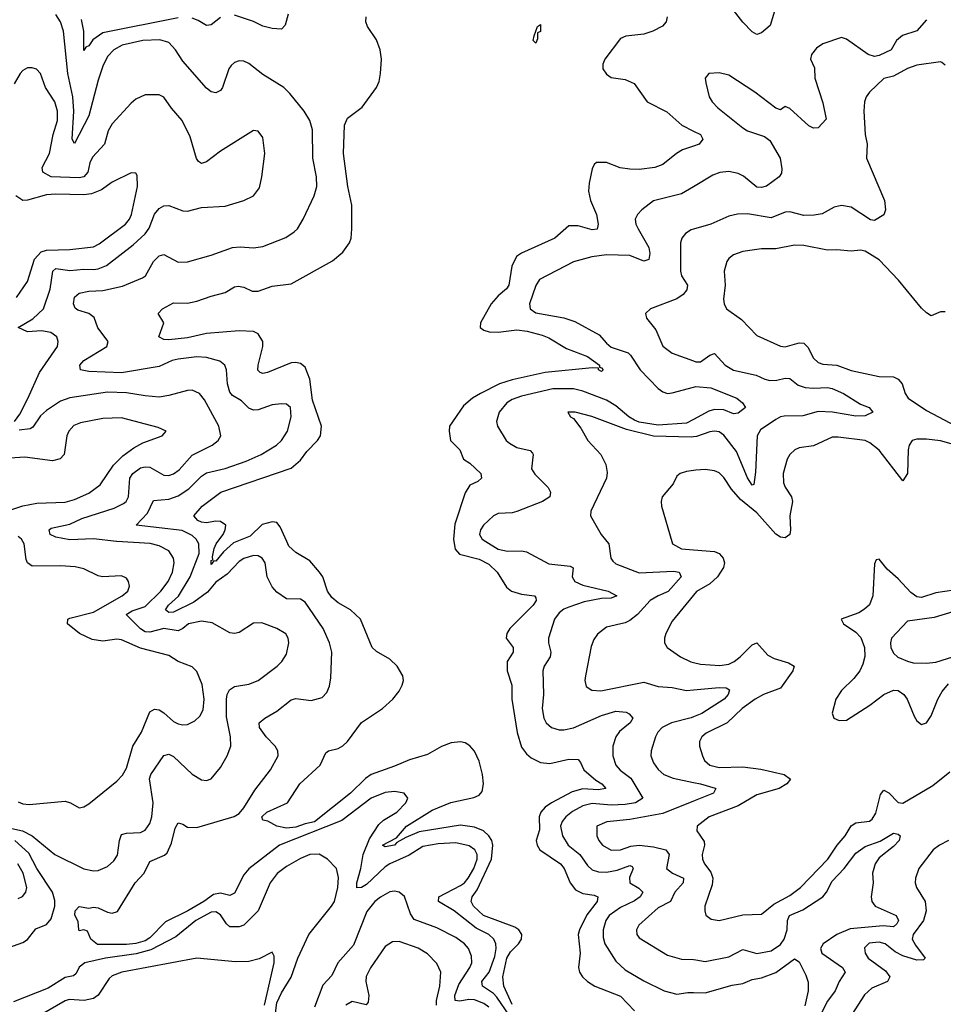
# Model space of a CAD drawing. Header units: inches. Extents: x 1694797 to 1849917, y 907313 to 1017959.
# Tile 487 of 656: x 1787137 to 1791062, y 978033 to 982218. Entities that reach past the tile are written whole.
import ezdxf

# ---------------------------------------------------------------- set-up
doc = ezdxf.new("R2010")
doc.units = ezdxf.units.IN
doc.header["$MEASUREMENT"] = 0
for name, color, linetype in [('B7987', 7, 'Continuous'), ('B7988', 7, 'Continuous'), ('B7997', 7, 'Continuous'), ('B7998', 7, 'Continuous')]:
    doc.layers.add(name, color=color, linetype=linetype)

msp = doc.modelspace()

# ---------------------------------------------------------------- linework, layer by layer
at = {"layer": 'B7987', "color": 5}
for points, elevation in [([(1787090, 978784), (1787149, 978771), (1787189.1, 978750), (1787285.8, 978670), (1787410, 978609.2), (1787450, 978601.2), (1787470, 978602.6), (1787510, 978619.1), (1787536.9, 978643.1), (1787552.3, 978667.7), (1787560.3, 978730), (1787570, 978754.6), (1787590, 978760.2), (1787650, 978763.5), (1787670, 978773.8), (1787690, 978801.3), (1787698, 978830), (1787704.5, 978890), (1787688.4, 978991.6), (1787693.6, 979010), (1787748.6, 979091.4), (1787770, 979096.2), (1787790, 979087.1), (1787870, 979012), (1787910, 978987), (1787930, 978984.9), (1787950, 978992), (1787990, 979040.3), (1788018.4, 979090), (1788033.5, 979130), (1788032.6, 979170), (1788015.3, 979255.3), (1788016, 979330), (1788019.1, 979350), (1788028.5, 979370), (1788050, 979383.9), (1788110, 979393.5), (1788150, 979409.4), (1788231.6, 979470), (1788251.3, 979490), (1788270, 979522), (1788280.3, 979570), (1788277.8, 979590), (1788267.4, 979607.4), (1788229.6, 979630), (1788165.3, 979654.8), (1788130, 979653.5), (1788070, 979614.2), (1788050, 979609.8), (1788030, 979611.9), (1787955, 979655), (1787910, 979661.2), (1787854.6, 979650), (1787830, 979630.5), (1787810, 979621.2), (1787750, 979630.3), (1787690, 979615.1), (1787670, 979616.5), (1787650, 979629), (1787588.7, 979690), (1787614.8, 979705.2), (1787670, 979723.7), (1787736.7, 979790), (1787768.1, 979830), (1787786.7, 979870), (1787792.8, 979910), (1787789.8, 979930), (1787770, 979960.4), (1787730, 979982.7), (1787691.6, 979991.6), (1787550, 979999.8), (1787547.9, 980000)], 660), ([(1787130, 978894.3), (1787150, 978885.3), (1787177.1, 978882.9), (1787330, 978897.2), (1787352.7, 978890), (1787390, 978868.7), (1787410, 978872.8), (1787430, 978885.5), (1787550, 978981.6), (1787573.5, 979006.5), (1787590, 979037), (1787618, 979130), (1787655, 979190), (1787690, 979276.5), (1787710, 979288.3), (1787730, 979285.2), (1787750, 979272.8), (1787790, 979235.8), (1787810, 979225.3), (1787830, 979221.3), (1787850, 979223), (1787881.5, 979238.5), (1787902, 979258), (1787915.8, 979284.2), (1787920.7, 979330), (1787912.8, 979392.8), (1787890, 979447.6), (1787870, 979468.2), (1787810, 979489.7), (1787770, 979515.8), (1787650, 979546.4), (1787570, 979581.9), (1787550, 979585.4), (1787490, 979577.2), (1787444.5, 979584.5), (1787391.3, 979610), (1787339.3, 979650), (1787342, 979670), (1787350, 979675), (1787450, 979699.6), (1787572, 979770), (1787596.5, 979790), (1787603.5, 979810), (1787599.8, 979830), (1787590, 979844.7), (1787570, 979854.8), (1787489.2, 979850), (1787470, 979854.4), (1787410, 979884.4), (1787372.6, 979892.6), (1787310, 979897.3), (1787190, 979895.9), (1787170, 979909.8), (1787164, 979924), (1787155.8, 979990), (1787150.2, 980000)], 680), ([(1789269.3, 977910), (1789164, 978064), (1789150, 978079.4), (1789104.1, 978110), (1789101.5, 978130), (1789132.4, 978170), (1789155.8, 978235.7), (1789162.2, 978270), (1789160.6, 978290), (1789151.7, 978310), (1789130.6, 978330), (1789077.4, 978357.4), (1788983.7, 978430), (1788917.3, 978470), (1788918.6, 978490), (1789010, 978538.4), (1789026.7, 978550), (1789043.4, 978570), (1789066.4, 978610), (1789080.3, 978650), (1789080.4, 978670), (1789071.1, 978690), (1789047.1, 978707), (1788990, 978719.3), (1788915.3, 978715.3), (1788850, 978703.9), (1788792.3, 978667.7), (1788709.5, 978630), (1788690, 978617.1), (1788610, 978542.4), (1788590, 978529.5), (1788570, 978528.9), (1788569.9, 978550), (1788586.5, 978610), (1788596, 978670), (1788623, 978737), (1788662.6, 978797.4), (1788683.4, 978816.6), (1788740.2, 978850), (1788778, 978890), (1788786.3, 978910), (1788770.6, 978930.6), (1788730, 978937.1), (1788690, 978934.2), (1788630, 978908.9), (1788505.5, 978814.5), (1788240.6, 978710), (1788110, 978608.4), (1788090, 978583.1), (1788050, 978506), (1788030, 978495.4), (1787990, 978506), (1787960.1, 978499.9), (1787919.4, 978470), (1787851.2, 978430), (1787756.2, 978383.8), (1787690, 978315.1), (1787670, 978303), (1787630, 978291.7), (1787590, 978287), (1787468, 978288), (1787439.7, 978310), (1787424.7, 978344.7), (1787410, 978349.2), (1787390, 978346), (1787387.6, 978350), (1787385.4, 978385.4), (1787371.7, 978411.7), (1787372.6, 978430), (1787390, 978448.8), (1787430, 978441.8), (1787450, 978445.7), (1787470, 978443.2), (1787510, 978424.6), (1787530, 978420.1), (1787552.6, 978427.4), (1787627.9, 978550), (1787665.7, 978590), (1787690, 978640.9), (1787752.3, 978667.7), (1787762.8, 978677.2), (1787782.1, 978717.9), (1787798, 978782), (1787810, 978804.9), (1787830, 978799.6), (1787850, 978786.4), (1787890, 978785), (1788047.8, 978832.2), (1788070, 978844.6), (1788090, 978868.2), (1788136.7, 978943.4), (1788202.9, 979030), (1788235.5, 979090), (1788233.3, 979110), (1788221.8, 979130), (1788184.2, 979170), (1788156, 979210), (1788154.7, 979230), (1788178.4, 979250), (1788230, 979279.1), (1788290, 979327.2), (1788310, 979332.5), (1788375.4, 979324.6), (1788422, 979338), (1788441.6, 979358.4), (1788453.8, 979386.2), (1788459.6, 979420.4), (1788463.5, 979530), (1788453.3, 979570), (1788426.2, 979630), (1788350, 979742.4), (1788330, 979755.3), (1788270, 979756.8), (1788230, 979785.3), (1788210, 979807.4), (1788188.3, 979850), (1788179.7, 979910), (1788167.3, 979930), (1788150, 979939.2), (1788130, 979940.8), (1788090, 979927.9), (1788070, 979914.8), (1788018.2, 979861.8), (1787970, 979828.2), (1787934.7, 979785.3), (1787876.8, 979743.2), (1787790, 979700.1), (1787770, 979698.9), (1787756.2, 979710), (1787768.5, 979730), (1787812.1, 979767.9), (1787860.7, 979850), (1787898.8, 979950), (1787898, 979990), (1787892.5, 980000)], 640), ([(1788059.3, 980000), (1788045.6, 979994.4), (1788003.3, 979956.7), (1787970, 979916.2), (1787962.2, 979917.8), (1787950, 979903.1), (1787950, 979919.5), (1787957.5, 979922.5), (1787955.8, 979935.8), (1787962.8, 979970), (1787971.7, 979990), (1787979, 980000)], 620), ([(1789230, 978032), (1789194.6, 978110), (1789190.2, 978150), (1789206.7, 978230), (1789223.3, 978256.7), (1789256.6, 978290), (1789269, 978310), (1789270.2, 978330.2), (1789258.1, 978350), (1789240.5, 978360.5), (1789108.3, 978410), (1789065.8, 978450), (1789055.6, 978470), (1789059.6, 978490), (1789080.8, 978519.2), (1789142, 978650), (1789148, 978710), (1789143.1, 978730), (1789131.1, 978750), (1789107.2, 978770), (1789070, 978786.6), (1789010, 978794.3), (1788834.1, 978765.9), (1788777.2, 978742.8), (1788739.2, 978720.8), (1788730, 978709.1), (1788690, 978702), (1788678.9, 978710), (1788738.5, 978741.5), (1788780.5, 978790), (1788890, 978858.4), (1788969.6, 978890.4), (1789067.1, 978912.9), (1789090, 978922.3), (1789101.7, 978938.3), (1789107.6, 978970), (1789103.6, 979010), (1789090, 979067.1), (1789070, 979109.8), (1789050, 979132.1), (1789030, 979144.2), (1789010, 979148.8), (1788970, 979144), (1788930, 979129.1), (1788870, 979094.5), (1788792.8, 979072.8), (1788730, 979045.2), (1788630, 979009.9), (1788606.4, 978993.6), (1788542, 978930), (1788390, 978808.8), (1788350, 978800.7), (1788310, 978785.6), (1788270, 978782.3), (1788229.6, 978790), (1788192, 978812), (1788170, 978816), (1788166.5, 978830), (1788187.6, 978850), (1788275.6, 978890), (1788327.4, 978970), (1788414.2, 979050), (1788438.3, 979101.7), (1788449.8, 979110.2), (1788490, 979120.2), (1788510, 979131.9), (1788530, 979150.2), (1788590, 979231.4), (1788678, 979290), (1788723.1, 979330), (1788750, 979364.9), (1788761.6, 979390), (1788767.6, 979410), (1788765.7, 979430), (1788741.3, 979470), (1788710, 979500.4), (1788652.7, 979532.7), (1788634.5, 979550), (1788584.7, 979670), (1788542.7, 979710), (1788490, 979739.7), (1788462.8, 979762.8), (1788444.8, 979790), (1788424.4, 979850), (1788410.7, 979870), (1788370, 979917.7), (1788310, 979953), (1788281.1, 979981), (1788272.4, 980000)], 620), ([(1788982.1, 980000), (1788987.9, 979967.9), (1789005.9, 979945.9), (1789090, 979924.7), (1789130, 979904.4), (1789165.4, 979870), (1789206, 979806), (1789226.5, 979790), (1789270, 979776.8), (1789324, 979770), (1789330, 979761), (1789332.3, 979750), (1789319.3, 979730), (1789219.7, 979630), (1789207.1, 979610), (1789204.7, 979590), (1789233.7, 979550), (1789234, 979530), (1789208.9, 979490), (1789208.1, 979450), (1789228.3, 979390), (1789227.9, 979330), (1789251.5, 979188.5), (1789270, 979125.8), (1789290, 979097.8), (1789310, 979080.2), (1789350, 979060.6), (1789390, 979056.8), (1789470, 979075.7), (1789510, 979073.6), (1789520.6, 979060.6), (1789534, 979030), (1789585.5, 978985.5), (1789611.1, 978970), (1789628.5, 978950), (1789595.8, 978944.2), (1789530, 978948.4), (1789484.3, 978935.7), (1789397, 978890), (1789369.4, 978870.6), (1789351.1, 978850), (1789344.2, 978830), (1789345.4, 978774.6), (1789332.3, 978730), (1789336.4, 978710), (1789347.8, 978690), (1789435.8, 978630), (1789451.2, 978610), (1789476.5, 978550), (1789499.2, 978519.2), (1789530, 978504.3), (1789577.8, 978497.8), (1789593.8, 978490), (1789590.8, 978470), (1789546.9, 978413.1), (1789515.4, 978350), (1789510.5, 978330), (1789519, 978250), (1789511.7, 978190), (1789515.8, 978170), (1789528.6, 978150), (1789549.3, 978130), (1789581.3, 978110), (1789690, 978068.2), (1789750, 978005.8)], 620), ([(1789118.2, 980000), (1789170, 979968), (1789210, 979959.1), (1789270, 979961.1), (1789290, 979956.9), (1789384.9, 979904.9), (1789476.2, 979896.2), (1789488.4, 979888.4), (1789484.3, 979850), (1789496, 979830), (1789530, 979814.5), (1789637.1, 979790), (1789674.4, 979770), (1789650, 979759.7), (1789610, 979757.7), (1789535.4, 979744.6), (1789470, 979721.6), (1789450, 979712.9), (1789430, 979697), (1789410.1, 979670), (1789384, 979590), (1789383.8, 979570), (1789394, 979530), (1789391.3, 979510), (1789365.4, 979470), (1789360.2, 979450), (1789362.3, 979350), (1789356.8, 979290), (1789364.6, 979250), (1789374.7, 979230), (1789397, 979210), (1789430, 979199.4), (1789450, 979199.5), (1789490, 979208.9), (1789610, 979260.5), (1789670, 979279.1), (1789714.4, 979274.4), (1789727.3, 979267.3), (1789743.1, 979250), (1789731.7, 979230), (1789686.6, 979193.4), (1789670.2, 979170), (1789657.8, 979130), (1789657.3, 979090), (1789670.9, 979050), (1789688.6, 979028.6), (1789733.9, 978993.9), (1789785.4, 978910), (1789754.4, 978890), (1789710, 978881.9), (1789650, 978879.4), (1789570, 978886.1), (1789530, 978877.2), (1789486.7, 978853.3), (1789457.8, 978830), (1789442.1, 978810), (1789434.8, 978790), (1789443.6, 978750), (1789467.4, 978710), (1789517.9, 978670), (1789550, 978623.8), (1789570, 978605), (1789596.2, 978596.2), (1789630, 978595.4), (1789676.6, 978603.4), (1789730, 978622.6), (1789739.4, 978619.4), (1789743.9, 978610), (1789728.1, 978571.9), (1789729.5, 978550), (1789767.5, 978527.5), (1789784.7, 978510), (1789774, 978490), (1789750, 978472.5), (1789690, 978444.1), (1789642, 978410), (1789627.8, 978390), (1789616.6, 978350), (1789616.6, 978316.6), (1789623.7, 978290), (1789670, 978216.1), (1789710, 978179.3), (1789790, 978132.5), (1789876.4, 978090), (1789930, 978076.1), (1789976, 978084), (1790000, 978083.1)], 640), ([(1789632.3, 980000), (1789640.3, 979990), (1789649.3, 979930), (1789657.1, 979917.1), (1789670, 979905.2), (1789770, 979867.7), (1789914.9, 979874.9), (1789939.6, 979870), (1789947.3, 979850), (1789892.6, 979787.4), (1789850, 979769.9), (1789816.1, 979750), (1789761.8, 979690), (1789730, 979664.3), (1789710, 979654.1), (1789630, 979636.5), (1789593.1, 979606.9), (1789576.2, 979583.8), (1789565.7, 979554.3), (1789540.9, 979430), (1789538.8, 979410), (1789544.5, 979384.5), (1789568.5, 979368.5), (1789606.2, 979366.2), (1789790, 979402.1), (1789850, 979383.6), (1789910, 979379.9), (1789970, 979367.1), (1790000, 979369.9)], 660), ([(1789908.9, 980000), (1789911.8, 979990), (1789950, 979969.4), (1790000, 979965.1)], 680), ([(1790000, 979771.7), (1789910, 979661.3), (1789882.4, 979610), (1789876.5, 979590), (1789876.5, 979570), (1789888.5, 979550), (1789945.3, 979510), (1789988.4, 979488.4), (1790000, 979485.6)], 680), ([(1790000, 979255.2), (1789990, 979251), (1789907.1, 979230), (1789867.9, 979210), (1789848.7, 979190), (1789838.5, 979170), (1789820.2, 979110), (1789819.7, 979090), (1789830, 979060.3), (1789850, 979031.6), (1789874.9, 979010), (1789914.3, 978994.3), (1790000, 978976.4)], 660), ([(1790000, 978896), (1789870, 978844), (1789730, 978818.2), (1789631.4, 978808.6), (1789590.2, 978789.8), (1789590.2, 978750), (1789598.2, 978730), (1789613, 978710), (1789650, 978688.4), (1789690, 978689.1), (1789734.5, 978705.5), (1789770, 978709.1), (1789830, 978702.3), (1789882.3, 978690), (1789896.8, 978670), (1789886, 978610), (1789910.5, 978590.5), (1789957.6, 978570), (1789956.6, 978550), (1789920.9, 978510), (1789902.2, 978470), (1789850, 978443.4), (1789768.3, 978370), (1789757.8, 978350), (1789759.3, 978330), (1789770, 978315.3), (1789890, 978242.7), (1789950, 978225.5), (1790000, 978223)], 660), ([(1787090, 978274.5), (1787150, 978295.9), (1787170, 978308.7), (1787205.7, 978354.3), (1787250, 978372.4), (1787270, 978396.5), (1787286.6, 978450), (1787285.9, 978474.1), (1787275.9, 978510), (1787210, 978611), (1787175.4, 978675.4), (1787116.1, 978730)], 660), ([(1788218.9, 977950), (1788230, 978039.3), (1788250, 978082.2), (1788291, 978149), (1788319.4, 978230), (1788365.8, 978330), (1788462.4, 978450), (1788474, 978470), (1788489.3, 978529.3), (1788492.3, 978572.3), (1788483.1, 978610), (1788445.1, 978650), (1788410, 978671.2), (1788370, 978669.3), (1788330, 978653.1), (1788270, 978619.1), (1788230.6, 978589.4), (1788201.3, 978550), (1788149.6, 978430.4), (1788090, 978369.9), (1788070, 978361.8), (1788030, 978362.9), (1788015.9, 978375.9), (1787990, 978413.6), (1787970, 978426), (1787950, 978424.8), (1787885.2, 978390), (1787800.3, 978319.7), (1787694.7, 978265.3), (1787631.7, 978248.2), (1787500.9, 978230), (1787413.4, 978210), (1787390, 978190.5), (1787376.2, 978163.8), (1787365.1, 978154.9), (1787330, 978147.3), (1787258.2, 978101.8), (1787110, 978043.4)], 660), ([(1787130, 978482.6), (1787149, 978491), (1787163.1, 978510), (1787166.6, 978530), (1787151.9, 978590), (1787129.4, 978630)], 680), ([(1789130, 978020.9), (1789110, 978036.1), (1789070, 978052.9), (1789046.2, 978053.8), (1789006.7, 978046.7), (1788988.1, 978050), (1788986.2, 978070), (1789002.9, 978117.1), (1789050.5, 978190), (1789058, 978210), (1789057.5, 978237.5), (1789043.7, 978270), (1789027.2, 978290), (1788990, 978316.7), (1788910, 978358.5), (1788813.9, 978393.9), (1788797.1, 978417.1), (1788772, 978492), (1788750, 978509.8), (1788730, 978514.4), (1788710, 978510.6), (1788670, 978488.9), (1788646.2, 978470), (1788612, 978428), (1788554.8, 978285.2), (1788489.5, 978210), (1788464, 978156), (1788425, 978115), (1788390, 978020.5)], 660), ([(1788908.5, 978030), (1788908.1, 978050), (1788922.9, 978110), (1788927.1, 978170), (1788910, 978207.2), (1788870, 978247.1), (1788830, 978271.2), (1788750, 978300.3), (1788721.8, 978298.2), (1788690, 978278.3), (1788628, 978188), (1788609, 978151), (1788608.3, 978130), (1788620.4, 978070), (1788617.9, 978042.1), (1788608.9, 978031.1), (1788550, 978045.6), (1788523, 978030)], 680), ([(1788176.7, 978030), (1788218, 978210), (1788218.2, 978238.2), (1788210, 978255.1), (1788153.8, 978226.2), (1788110, 978214.8), (1788053.7, 978213.7), (1787889.8, 978229.8), (1787570.5, 978170), (1787530, 978153.6), (1787516.9, 978143.1), (1787470, 978071.7), (1787450, 978057.9), (1787410.1, 978049.9), (1787346.7, 978053.3), (1787330, 978047.9), (1787230, 977989.2)], 680)]:
    msp.add_lwpolyline(points, dxfattribs=dict(at, elevation=elevation))
at = {"layer": 'B7988', "color": 5}
for points, elevation in [([(1787892.5, 980000), (1787886.9, 980010), (1787870, 980026), (1787826.9, 980046.9), (1787631.8, 980070), (1787679.2, 980120.8), (1787705.3, 980174.7), (1787770, 980180.8), (1787810, 980194.1), (1787855.8, 980224.2), (1787910, 980278.4), (1787930, 980292.5), (1788010, 980310.6), (1788098.6, 980341.4), (1788162.7, 980370), (1788228.6, 980410), (1788249.9, 980430.1), (1788274.4, 980470), (1788290.7, 980530), (1788287.3, 980570), (1788270, 980584.2), (1788250, 980585.7), (1788210, 980581.8), (1788150, 980559.5), (1788130, 980558.4), (1788110, 980567.3), (1788078.7, 980598.7), (1788041.7, 980621.7), (1788030, 980635.1), (1788019.9, 980670), (1788015.9, 980730), (1788008.3, 980750), (1787987.4, 980767.4), (1787930, 980783.2), (1787890, 980785), (1787810, 980776.1), (1787784.2, 980770), (1787730, 980744.4), (1787570, 980717.1), (1787430, 980722.4), (1787394.5, 980730), (1787392.4, 980750), (1787409.8, 980770), (1787507.3, 980830), (1787513, 980850), (1787468.1, 980908.1), (1787452.9, 980952.9), (1787429.9, 980969.8), (1787383.6, 980983.6), (1787372.9, 980992.9), (1787365.6, 981010), (1787370, 981039.5), (1787390, 981056), (1787430, 981065.2), (1787490, 981067.9), (1787573.8, 981086.2), (1787659.1, 981120.9), (1787671.9, 981130), (1787705.7, 981190), (1787730, 981214.4), (1787750, 981219.7), (1787810, 981188.3), (1787850, 981189.1), (1787950, 981216.9), (1788041.2, 981250), (1788073.2, 981253.2), (1788130, 981248.3), (1788170, 981254.5), (1788267.2, 981292.8), (1788303.9, 981316.1), (1788317.7, 981330), (1788341, 981370), (1788388.7, 981470), (1788399.3, 981510), (1788398, 981550), (1788382.6, 981630), (1788380.7, 981750), (1788369.9, 981789.9), (1788345.6, 981830), (1788285.2, 981905.2), (1788259.1, 981930), (1788170, 981986), (1788110, 982032.4), (1788090, 982041.7), (1788070, 982043.1), (1788050, 982036.4), (1788035.6, 982024.4), (1788026.2, 982010), (1787998.5, 981930), (1787990, 981918), (1787970, 981907.2), (1787950, 981912.3), (1787930, 981927.1), (1787830, 982042), (1787799.2, 982090), (1787770, 982121.4), (1787732.4, 982132.4), (1787660.7, 982130), (1787571.6, 982110), (1787536.2, 982090), (1787510, 982062), (1787490, 982020.5), (1787470, 981962), (1787431.1, 981810), (1787370, 981691.6), (1787359.8, 981710), (1787367, 981830), (1787363.1, 981890), (1787340.8, 981990), (1787323.1, 982170), (1787309.9, 982210), (1787290, 982241.2)], 640), ([(1787810, 982226.7), (1787490, 982163.1), (1787447, 982133), (1787430, 982107.1), (1787417.6, 982102.4), (1787410, 982087.6), (1787408.9, 982170), (1787398.7, 982218.7)], 620), ([(1787979, 980000), (1788000.9, 980030), (1788010.3, 980050), (1788012.1, 980070), (1787990, 980085.1), (1787970, 980086.9), (1787930, 980079.7), (1787910, 980082.4), (1787893.6, 980090), (1787877.2, 980110), (1787911.8, 980150), (1787992.2, 980210), (1788290, 980312.4), (1788330, 980345.5), (1788357.2, 980382.8), (1788402.3, 980430), (1788415.5, 980450), (1788419.3, 980490), (1788380.7, 980600.7), (1788369.9, 980689.9), (1788350, 980741.3), (1788330, 980756.7), (1788310, 980761.5), (1788290, 980759.3), (1788190, 980719.3), (1788170, 980714.5), (1788158.4, 980718.4), (1788149.3, 980729.3), (1788149.9, 980749.9), (1788170.4, 980830), (1788169.9, 980850), (1788150, 980883), (1788130, 980892.9), (1788070, 980895.9), (1787930, 980884.1), (1787850, 980865.6), (1787770, 980857.4), (1787750, 980858.4), (1787728.6, 980870), (1787749.7, 980930), (1787725.6, 980970), (1787743.7, 980990), (1787790, 981014.4), (1787850, 981014.1), (1787890, 981022.7), (1787950, 981043.9), (1788010, 981058.7), (1788050, 981083.2), (1788065.9, 981085.9), (1788090, 981080.9), (1788124.6, 981064.6), (1788150, 981063.9), (1788210, 981085.8), (1788290, 981095.6), (1788466.1, 981193.9), (1788510, 981230.3), (1788537.8, 981270), (1788545, 981290), (1788549, 981330), (1788547.8, 981430), (1788530.7, 981510), (1788512.2, 981650), (1788517.5, 981770), (1788530, 981800.3), (1788592.8, 981847.2), (1788652.5, 981930), (1788664.1, 981955.9), (1788669.9, 981990.1), (1788674.3, 982050), (1788669.1, 982090), (1788652.7, 982132.7), (1788615.4, 982190), (1788608.2, 982210), (1788609.6, 982230)], 620), ([(1787990, 982228), (1787950, 982197.2), (1787930, 982194.2), (1787895.7, 982215.7), (1787870, 982225)], 620), ([(1788277.8, 982242.2), (1788264.4, 982195.6), (1788250, 982178.4), (1788210, 982180.8), (1788170, 982191.4), (1788130.4, 982210.4), (1788050, 982238.4)], 620), ([(1789888.2, 982230), (1789884.9, 982210), (1789868.7, 982191.3), (1789827.3, 982170), (1789790, 982156.4), (1789712.2, 982147.8), (1789690, 982139.1), (1789623.7, 982050), (1789615.1, 982030), (1789615.1, 982010), (1789630, 981986.3), (1789650, 981972.3), (1789710, 981964.4), (1789747.6, 981947.6), (1789802.8, 981870), (1789887.4, 981827.4), (1789951.3, 981770), (1790000, 981745.3)], 620), ([(1787115.3, 980510), (1787137.6, 980542.4), (1787171.2, 980608.8), (1787220.9, 980719.1), (1787297.1, 980830), (1787300.7, 980850), (1787294.4, 980870), (1787268.4, 980888.4), (1787230, 980895.3), (1787170, 980892.2), (1787129.7, 980910), (1787192.6, 980947.4), (1787238.3, 980990), (1787266.9, 981073.1), (1787277.9, 981150), (1787290, 981160.7), (1787350, 981152.8), (1787410, 981158.5), (1787450, 981156.4), (1787470, 981159), (1787506.3, 981173.7), (1787618.4, 981261.6), (1787670, 981308.1), (1787687.2, 981332.8), (1787710, 981392.4), (1787730, 981415.6), (1787750, 981427.3), (1787770, 981428.2), (1787830, 981406.3), (1787850, 981405.2), (1787910, 981420.2), (1788010, 981426.5), (1788089.8, 981450.2), (1788130.8, 981469.2), (1788156.4, 981503.6), (1788165.4, 981550), (1788179.2, 981650), (1788170, 981717.2), (1788150, 981744.5), (1788130, 981747.3), (1787990, 981660.3), (1787930, 981613.7), (1787910, 981607.8), (1787896.2, 981616.2), (1787887.8, 981627.8), (1787860.6, 981720.6), (1787826.6, 981790), (1787782, 981842), (1787750, 981888.5), (1787730, 981899.8), (1787670, 981898.7), (1787630, 981880.5), (1787610, 981864.2), (1787530, 981775.6), (1787513.4, 981746.6), (1787497.7, 981690), (1787445.8, 981634.2), (1787434.8, 981610), (1787426.4, 981570), (1787410, 981550.6), (1787390, 981545.7), (1787271, 981551), (1787234.8, 981570), (1787231.7, 981590), (1787263.4, 981650), (1787279.2, 981730), (1787297.6, 981790), (1787297.9, 981830), (1787286.6, 981870), (1787246.6, 981930), (1787224.5, 981990), (1787207.8, 982007.8), (1787190, 982014), (1787170, 982013.6), (1787150, 982002.9), (1787138.4, 981990), (1787113.8, 981946.2)], 660), ([(1790000, 981681.6), (1789954.1, 981665.9), (1789927.9, 981650), (1789870, 981602.6), (1789836, 981590), (1789770, 981581.9), (1789730, 981583.7), (1789689.1, 981589.1), (1789630, 981612.1), (1789587.9, 981612.1), (1789577.7, 981602.3), (1789570, 981585.2), (1789556.6, 981523.4), (1789554.6, 981490), (1789563.3, 981450), (1789588.7, 981390), (1789595, 981350), (1789591.6, 981328.4), (1789570, 981324.9), (1789510, 981342.2), (1789470, 981342.2), (1789410.4, 981289.6), (1789270, 981226.1), (1789248.7, 981211.3), (1789228.9, 981171.1), (1789216.1, 981090), (1789205.6, 981074.4), (1789170, 981045.4), (1789139.9, 981010), (1789094.5, 980930), (1789094.3, 980910), (1789110, 980898.2), (1789131.4, 980891.4), (1789170.6, 980890.6), (1789250, 980899.7), (1789293.8, 980893.9), (1789357.2, 980877.2), (1789385.9, 980865.9), (1789461.2, 980821.2), (1789550, 980786.9), (1789601.6, 980750), (1789601.6, 980741.6), (1789610, 980739.1), (1789616.4, 980730), (1789610, 980723.6), (1789597.2, 980730), (1789597.2, 980737.2), (1789570, 980738.3), (1789370, 980719), (1789230, 980687.6), (1789176.5, 980670), (1789095, 980630), (1789060.8, 980610), (1789022.7, 980577.3), (1788963.9, 980490), (1788961.3, 980470), (1788967.5, 980430), (1789008, 980390), (1789022.8, 980350), (1789050, 980334), (1789096.9, 980290), (1789099.6, 980270), (1789084.2, 980255.8), (1789050, 980239.2), (1789030, 980207.8), (1788985.5, 980074.5), (1788980.3, 980010), (1788982.1, 980000)], 620), ([(1787122.5, 981037.5), (1787170, 981105.3), (1787199.1, 981200.9), (1787228, 981232), (1787250, 981239.1), (1787350, 981241), (1787450, 981252.9), (1787474.4, 981265.6), (1787586.8, 981350), (1787604, 981370), (1787612, 981390), (1787638, 981510), (1787636.6, 981556.6), (1787630, 981566), (1787610, 981567.8), (1787530, 981527.6), (1787484.1, 981495.9), (1787441.7, 981478.3), (1787410, 981474.5), (1787290, 981476.8), (1787250, 981473.6), (1787170, 981450.9), (1787150, 981450.4), (1787119.6, 981470)], 680), ([(1790000, 981507.7), (1789950, 981477.9), (1789830.8, 981449.2), (1789780.3, 981410), (1789762.6, 981390), (1789752.9, 981370), (1789755.5, 981350), (1789764.7, 981330), (1789811.2, 981250), (1789815.5, 981224.5), (1789810, 981198.7), (1789790, 981191.9), (1789730, 981215.5), (1789630, 981218.4), (1789568.9, 981211.1), (1789490.1, 981189.9), (1789346.4, 981113.6), (1789330.9, 981089.1), (1789303.9, 981010), (1789306.3, 980990), (1789330, 980972.4), (1789450, 980950.7), (1789495.7, 980935.7), (1789598.8, 980878.8), (1789630, 980843), (1789650, 980827.1), (1789722.6, 980802.6), (1789733.2, 980793.2), (1789774.3, 980730), (1789850, 980651.3), (1789870, 980636.5), (1789890, 980630.2), (1789910, 980632.5), (1790000, 980656.7)], 640), ([(1790000, 981328), (1789990, 981325.1), (1789965.7, 981310), (1789951.5, 981290), (1789945.2, 981270), (1789944.6, 981150), (1789949.4, 981130), (1789974.5, 981090), (1789971.9, 981070), (1789956.2, 981050), (1789930, 981032.1), (1789817.3, 980990), (1789797.1, 980970), (1789801.3, 980950), (1789840.7, 980900.7), (1789870, 980830.3), (1789910, 980801.5), (1790000, 980767.7)], 660), ([(1787547.9, 980000), (1787450, 980011.7), (1787350, 980007.6), (1787290, 980019.5), (1787266.6, 980030), (1787261.7, 980050), (1787270, 980057.3), (1787350, 980073.8), (1787401.5, 980098.5), (1787537.9, 980142.1), (1787578.5, 980161.5), (1787589.5, 980170.5), (1787599.6, 980190), (1787605.5, 980270), (1787618, 980290), (1787650, 980313), (1787670, 980318.5), (1787690, 980316.2), (1787750, 980282.3), (1787770, 980281.5), (1787790, 980287.5), (1787814.8, 980305.2), (1787870, 980366.9), (1787955.4, 980410), (1787980.4, 980430), (1787991.1, 980450), (1787982.8, 980490), (1787922.2, 980602.2), (1787901, 980630), (1787870, 980643.2), (1787850, 980642.6), (1787770, 980620.8), (1787730, 980614.6), (1787670, 980619), (1787590, 980632.7), (1787510, 980635.8), (1787350, 980611.8), (1787310, 980597.6), (1787250, 980557.1), (1787225.5, 980534.5), (1787192.9, 980487.1), (1787181.1, 980478.9), (1787134.1, 980474.1)], 660), ([(1790000, 980519), (1789970, 980503), (1789850, 980494.5), (1789770, 980508.4), (1789750, 980516), (1789725.6, 980530), (1789670, 980577.6), (1789630, 980600.9), (1789530, 980640.1), (1789490, 980649.3), (1789402.4, 980650), (1789270, 980618), (1789230, 980603.4), (1789207.1, 980590), (1789175, 980550), (1789163.5, 980510), (1789167.1, 980490), (1789204.4, 980430), (1789218, 980418), (1789250, 980399.7), (1789306.8, 980386.8), (1789316.1, 980376.1), (1789318.8, 980370), (1789311.5, 980310), (1789326.5, 980286.5), (1789382.6, 980230), (1789393.1, 980210), (1789390.3, 980190), (1789358.4, 980170), (1789250, 980128.6), (1789230, 980122.5), (1789170, 980119.8), (1789150.3, 980110), (1789108.4, 980070), (1789095, 980050), (1789090.2, 980030), (1789102, 980010), (1789118.2, 980000)], 640), ([(1790000, 980445.7), (1789990, 980444.5), (1789830, 980448.7), (1789715.9, 980475.9), (1789567.9, 980532.1), (1789498, 980550), (1789466, 980550), (1789478, 980530), (1789490, 980522.8), (1789521.5, 980481.5), (1789551.7, 980430), (1789606, 980370), (1789628.1, 980328.1), (1789633.7, 980293.7), (1789630.2, 980269.8), (1789564.2, 980130), (1789562, 980110), (1789608.5, 980030), (1789632.3, 980000)], 660), ([(1787022.6, 980110), (1787150, 980152), (1787210, 980163.7), (1787330, 980167.5), (1787370, 980179.5), (1787430, 980205.5), (1787478.2, 980241.8), (1787535.1, 980324.9), (1787575.6, 980364.4), (1787621.4, 980398.6), (1787659.9, 980420.1), (1787742.7, 980450), (1787759, 980470), (1787724.9, 980484.9), (1787570, 980525.9), (1787490, 980523.8), (1787394.7, 980505.3), (1787367.1, 980492.9), (1787345.4, 980470), (1787337.7, 980450), (1787325.8, 980370), (1787308.4, 980351.6), (1787276.2, 980343.8), (1787158.5, 980358.5), (1787050, 980351.3)], 680), ([(1790000, 980302.5), (1789970, 980298.7), (1789944, 980290), (1789930, 980278), (1789913.9, 980246.1), (1789867.2, 980190), (1789862.3, 980170), (1789864, 980150), (1789908.9, 980000)], 680), ([(1788272.4, 980000), (1788243.4, 980063.4), (1788230, 980081.1), (1788210, 980083.4), (1788167.1, 980072.9), (1788116.6, 980023.4), (1788059.3, 980000)], 620), ([(1787150.2, 980000), (1787144.6, 980010), (1787130, 980022)], 680)]:
    msp.add_lwpolyline(points, dxfattribs=dict(at, elevation=elevation))
at = {"layer": 'B7988', "color": 5, "elevation": 580}
msp.add_lwpolyline([(1789330, 982119), (1789319, 982130), (1789323.7, 982150), (1789338, 982190), (1789350, 982198), (1789350, 982168.7), (1789338, 982162), (1789336.8, 982136.8)], close=True, dxfattribs=at)
at = {"layer": 'B7997', "color": 5}
for points, elevation in [([(1790000, 979965.1), (1790090, 979957.3), (1790108.9, 979948.9), (1790118.8, 979938.8), (1790126.2, 979930), (1790131.8, 979910), (1790127.8, 979890), (1790102.2, 979850), (1790070, 979821.2), (1790012.7, 979787.3), (1790000, 979771.7)], 680), ([(1791106.9, 979793.1), (1791030, 979782), (1790970, 979761.7), (1790950, 979765.2), (1790923.7, 979783.7), (1790870, 979841.4), (1790823.4, 979883.4), (1790790, 979926), (1790776.9, 979923.1), (1790770, 979906), (1790762.3, 979770), (1790748.5, 979731.5), (1790727.7, 979712.3), (1790702.5, 979697.5), (1790627.3, 979670), (1790638.4, 979650), (1790690, 979614.7), (1790711.7, 979591.8), (1790726.8, 979550), (1790727.9, 979512.1), (1790720.6, 979479.4), (1790707.2, 979450), (1790682.1, 979417.9), (1790630, 979366.4), (1790605.7, 979330), (1790590.3, 979270.3), (1790597.1, 979250), (1790619.9, 979239.9), (1790650, 979240.7), (1790750, 979304.1), (1790810, 979349.6), (1790850, 979368.9), (1790870, 979367.2), (1790894.7, 979350), (1790907.8, 979330), (1790938, 979258), (1790950, 979238.4), (1790970, 979223.1), (1790990.9, 979230), (1791010, 979258.7), (1791038.6, 979330), (1791057.4, 979362.6), (1791084.7, 979395.3)], 720), ([(1791150, 979715.9), (1791022.9, 979677.1), (1790910, 979662), (1790842, 979590), (1790837.1, 979570), (1790839.3, 979550), (1790850, 979525.3), (1790869.4, 979509.4), (1790910, 979491.2), (1790934.7, 979485.3), (1790990, 979483.5), (1791030, 979487.6), (1791130, 979519.1)], 740), ([(1790000, 979485.6), (1790030, 979478.4), (1790112.8, 979472.8), (1790150, 979479.4), (1790172.7, 979490), (1790199.3, 979510), (1790250, 979561.7), (1790270, 979569.2), (1790316.7, 979516.7), (1790343.1, 979503.1), (1790404.5, 979484.5), (1790428.9, 979470), (1790422.9, 979450), (1790370, 979377.1), (1790297.8, 979350), (1790262, 979330), (1790207.8, 979290), (1790142.8, 979230), (1790054.8, 979185.2), (1790036.1, 979170), (1790025.5, 979150), (1790025.8, 979130), (1790038, 979090), (1790047.5, 979070), (1790070.3, 979050), (1790110, 979040.1), (1790210, 979042.7), (1790286.6, 979033.4), (1790385.7, 979010), (1790412.8, 978990), (1790397.3, 978970), (1790364.7, 978950), (1790270, 978923.4), (1790190, 978876.7), (1790067.4, 978830), (1790015.6, 978790), (1790014.3, 978770), (1790045.4, 978725.4), (1790047.3, 978710), (1790037.1, 978670), (1790039.3, 978650), (1790047.7, 978630), (1790074.5, 978594.5), (1790082.2, 978570), (1790079.3, 978540.7), (1790049.2, 978450), (1790048, 978430), (1790052.8, 978412.7), (1790074.8, 978394.8), (1790110, 978389.2), (1790210, 978412.9), (1790290, 978416.9), (1790341.3, 978458.7), (1790410, 978495.1), (1790455, 978530), (1790571.5, 978650), (1790610.5, 978709.5), (1790644.7, 978750), (1790670, 978792.4), (1790690, 978804), (1790747.9, 978812.1), (1790759.6, 978820.4), (1790775, 978845), (1790795.6, 978924.4), (1790810, 978944), (1790830, 978931.8), (1790870, 978891.5), (1790890, 978887.6), (1791017.4, 978962.6), (1791090, 979020.7)], 680), ([(1790000, 979369.9), (1790110, 979380.1), (1790138.6, 979378.6), (1790153.1, 979370), (1790147.1, 979350), (1790130.8, 979330), (1790035.9, 979270), (1790000, 979255.2)], 660), ([(1790000, 978976.4), (1790030.4, 978970), (1790091.8, 978951.8), (1790095.8, 978950), (1790084.9, 978930), (1790000, 978896)], 660), ([(1790000, 978223), (1790010, 978222.5), (1790050, 978214.8), (1790150, 978235.4), (1790210, 978265.5), (1790270, 978249), (1790330, 978260.9), (1790370, 978287.1), (1790385.4, 978310), (1790398.8, 978350), (1790399.5, 978390), (1790408.4, 978410), (1790464.6, 978435.4), (1790550, 978490.1), (1790566.1, 978510), (1790590, 978556.1), (1790640.9, 978610), (1790690, 978675.4), (1790730, 978704.1), (1790793.3, 978726.7), (1790850, 978760.7), (1790870, 978756.5), (1790878.3, 978750), (1790875.2, 978730), (1790850, 978703.8), (1790790, 978656.2), (1790772.4, 978630), (1790760.6, 978590), (1790764.5, 978550), (1790754.9, 978490), (1790759, 978470), (1790772.9, 978450), (1790862, 978410), (1790871.1, 978390), (1790864.9, 978375.1), (1790850, 978362.2), (1790806.5, 978366.5), (1790666.7, 978353.3), (1790609.9, 978330.1), (1790551.3, 978290), (1790540.1, 978270), (1790545.4, 978250), (1790633.7, 978190), (1790645.4, 978170), (1790619.8, 978130), (1790602.3, 978090), (1790570, 978046.2), (1790511.1, 977928.9)], 660), ([(1791084.3, 978730), (1791046, 978710), (1791018.6, 978690), (1790957.8, 978610), (1790944.2, 978570), (1790942.5, 978550), (1790947.6, 978530), (1790985, 978470), (1790988.9, 978430), (1790978.3, 978390), (1790934.6, 978330), (1790930.1, 978310), (1790943.9, 978283.9), (1790984.9, 978230), (1790977.9, 978222.1), (1790950, 978220.2), (1790890, 978239.2), (1790856.9, 978256.9), (1790815.2, 978290), (1790790, 978297.6), (1790747.4, 978292.6), (1790727.2, 978272.8), (1790729.3, 978250), (1790742.6, 978230), (1790815.9, 978175.9), (1790834.8, 978150), (1790825, 978130), (1790758.1, 978101.9), (1790726.9, 978073.1), (1790635.3, 977930)], 680), ([(1790000, 978083.1), (1790050, 978081.3), (1790165.3, 978114.7), (1790210, 978122.1), (1790250, 978138.1), (1790290, 978145.5), (1790350, 978169), (1790430, 978226.4), (1790450, 978213.6), (1790477.4, 978157.4), (1790487.4, 978127.4), (1790487.7, 978090), (1790473.3, 978026.7)], 640)]:
    msp.add_lwpolyline(points, dxfattribs=dict(at, elevation=elevation))
at = {"layer": 'B7998', "color": 5}
for points, elevation in [([(1790345.2, 982254.8), (1790325.7, 982194.3), (1790290, 982162.7), (1790270, 982155.1), (1790250, 982166.8), (1790210, 982207.6), (1790090, 982363.2)], 620), ([(1790990, 982218.5), (1790949.1, 982170.9), (1790888, 982152), (1790863.5, 982130), (1790840.3, 982090), (1790790, 982066.6), (1790770, 982062.3), (1790742.6, 982070), (1790650, 982136.4), (1790630, 982142.6), (1790550, 982115.4), (1790522.9, 982097.1), (1790501.3, 982070), (1790498.2, 982050), (1790514.3, 982014.3), (1790516.5, 981970), (1790550, 981864.4), (1790564.9, 981795.1), (1790530, 981759.5), (1790510, 981757.4), (1790490, 981767.6), (1790410, 981841.3), (1790390, 981849.2), (1790370, 981836), (1790350, 981842), (1790261.1, 981910), (1790150, 981982), (1790110, 981992.7), (1790066, 981990), (1790050.5, 981970), (1790052.2, 981950), (1790067.4, 981890), (1790079.5, 981870), (1790104.2, 981844.2), (1790210, 981758.4), (1790230, 981745.6), (1790301.8, 981721.8), (1790325.1, 981705.1), (1790368.8, 981630), (1790375.8, 981584.2), (1790373.8, 981566.2), (1790364.9, 981550), (1790310, 981511.1), (1790290, 981504.8), (1790270, 981507.1), (1790213, 981553), (1790190, 981564.7), (1790150, 981572.5), (1790111.7, 981568.3), (1790082.8, 981557.2), (1790000, 981507.7)], 640), ([(1791070, 982025.6), (1791056, 982036), (1791050, 982038.7), (1790950, 982024.6), (1790910, 982011.6), (1790850, 981978.5), (1790810, 981968.9), (1790747.8, 981910), (1790733.6, 981890), (1790726.9, 981870), (1790724.7, 981830), (1790730.3, 981730), (1790738.8, 981690), (1790735, 981630), (1790811.9, 981450), (1790816.9, 981410), (1790810, 981389.5), (1790770, 981365.1), (1790752, 981368), (1790670, 981421.4), (1790630, 981428.9), (1790598, 981422), (1790547.1, 981392.9), (1790512.8, 981387.2), (1790470, 981386.1), (1790410, 981401.9), (1790390, 981400.2), (1790330, 981376.6), (1790230, 981393.4), (1790187.9, 981392.1), (1790150, 981383.5), (1790073.4, 981350), (1790000, 981328)], 660), ([(1790000, 981745.3), (1790030.1, 981730.1), (1790040.2, 981710), (1790024.7, 981690), (1790000, 981681.6)], 620), ([(1791070, 980976.9), (1791050, 980977), (1791010, 980959.7), (1790990, 980972.1), (1790970, 980992.3), (1790871.4, 981111.4), (1790790, 981198.3), (1790730, 981234.2), (1790710, 981238.7), (1790670, 981234), (1790610, 981239.8), (1790570, 981238.5), (1790470, 981258.2), (1790430, 981259.8), (1790350, 981244.8), (1790290, 981244), (1790210, 981232.9), (1790170, 981219.3), (1790150, 981203.6), (1790141.5, 981190), (1790131.4, 981150), (1790134.4, 981090), (1790127.9, 981030), (1790130.3, 981010), (1790141.3, 980990), (1790204.7, 980944.7), (1790270, 980875.8), (1790370.2, 980830.2), (1790390, 980827.8), (1790450, 980845.6), (1790470, 980843.8), (1790487, 980827), (1790510, 980779.6), (1790530, 980761.6), (1790550, 980754.3), (1790610, 980750.1), (1790670, 980727.4), (1790790, 980702.3), (1790850, 980699.8), (1790870, 980691), (1790887.7, 980670), (1790899.3, 980630), (1790913, 980610), (1790990, 980556.8), (1791116.9, 980490)], 680), ([(1790000, 980767.7), (1790010, 980763.9), (1790030, 980764.2), (1790070, 980793), (1790090, 980799.6), (1790135, 980750), (1790170, 980728.4), (1790267.4, 980707.4), (1790303.7, 980690), (1790325.5, 980685.5), (1790354.1, 980685.9), (1790390, 980695.1), (1790410, 980693.7), (1790445.4, 980665.4), (1790475.6, 980655.6), (1790510, 980651.8), (1790570, 980655), (1790590, 980651), (1790638, 980630), (1790710, 980584.7), (1790746.4, 980570), (1790762.4, 980550), (1790730, 980534.8), (1790690, 980532.8), (1790590.8, 980550.8), (1790530, 980552.4), (1790465.7, 980534.3), (1790386.4, 980533.6), (1790370, 980530.4), (1790350, 980519), (1790285.4, 980474.6), (1790270.9, 980450), (1790264.5, 980295.5), (1790256.7, 980243.3), (1790250, 980239.7), (1790230, 980271.1), (1790183.7, 980383.7), (1790130, 980451.8), (1790110, 980466), (1790090, 980469.3), (1790070, 980466.4), (1790012.7, 980447.3), (1790000, 980445.7)], 660), ([(1790000, 980656.7), (1790010, 980659.4), (1790073.4, 980653.4), (1790184.9, 980610), (1790209.1, 980590), (1790221.1, 980570), (1790190, 980545.5), (1790170, 980542.8), (1790130, 980560.5), (1790090, 980562), (1790065.8, 980554.2), (1790000, 980519)], 640), ([(1791135.3, 980404.7), (1791050, 980428.4), (1790990, 980435.9), (1790950, 980434.9), (1790930.1, 980429.9), (1790916.8, 980410), (1790913.2, 980390), (1790910, 980289.5), (1790890, 980258), (1790790, 980389), (1790750, 980420.3), (1790729.8, 980429.8), (1790615.4, 980444.6), (1790590, 980443.5), (1790510, 980407.6), (1790450, 980399.1), (1790430.6, 980390), (1790410.3, 980370), (1790399, 980350), (1790381.5, 980290), (1790383.6, 980250), (1790390, 980230.7), (1790417.6, 980190), (1790421.8, 980170), (1790410.1, 980110), (1790413.2, 980050), (1790410.1, 980030), (1790390, 980016.2), (1790370, 980019.5), (1790350, 980031.9), (1790270, 980122.3), (1790199.5, 980179.5), (1790162.4, 980222.4), (1790130, 980272.6), (1790110, 980292), (1790090, 980300.9), (1790050, 980305.8), (1790010, 980303.8), (1790000, 980302.5)], 680)]:
    msp.add_lwpolyline(points, dxfattribs=dict(at, elevation=elevation))

doc.saveas('drawing.dxf')
